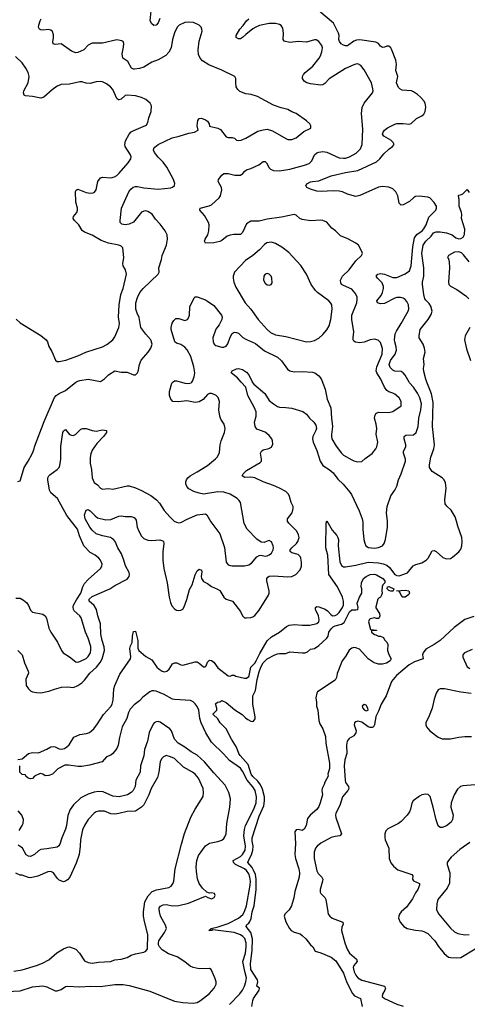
# Model space of a CAD drawing. Header units: inches. Extents: x 1678809 to 1859548, y 384609 to 522868.
# Tile 326 of 386: x 1785366 to 1789713, y 463953 to 473522. Entities that reach past the tile are written whole.
import ezdxf

# ---------------------------------------------------------------- set-up
doc = ezdxf.new("R2010")
doc.units = ezdxf.units.IN
doc.header["$MEASUREMENT"] = 0
doc.layers.add('B7486', color=7, linetype='Continuous')
doc.layers.add('B7487', color=7, linetype='Continuous')

msp = doc.modelspace()

# ---------------------------------------------------------------- linework, layer by layer
at = {"layer": 'B7486', "color": 5}
for points, elevation in [([(1785330, 467900.2), (1785370, 467898.5), (1785402.2, 467882.2), (1785434.1, 467854.1), (1785450.3, 467830), (1785470, 467782.8), (1785490, 467764.9), (1785590, 467743), (1785614.8, 467730), (1785626.7, 467706.7), (1785649.3, 467609.3), (1785670, 467568.2), (1785731.8, 467471.8), (1785771.7, 467390), (1785789.4, 467369.4), (1785850.2, 467330.2), (1785910, 467281.6), (1785930, 467279.5), (1785950, 467284.2), (1786010, 467314.6), (1786030, 467331.8), (1786052.8, 467370), (1786057.7, 467402.3), (1786056.1, 467430), (1786030.5, 467510), (1786004.2, 467570), (1785963.1, 467710), (1785951, 467730), (1785896.4, 467776.5), (1785888.1, 467790), (1785885.4, 467814.6), (1785889.3, 467830.7), (1785917.1, 467882.9), (1785960.8, 467950), (1785979.4, 468010), (1785996.8, 468043.2), (1786030, 468080.2), (1786151.4, 468188.6), (1786162.6, 468210), (1786166, 468230), (1786152.2, 468270), (1786134, 468290), (1786098.4, 468318.4), (1786050, 468342.4), (1785988.8, 468408.8), (1785946.3, 468506.3), (1785927.2, 468570), (1785823.5, 468703.5), (1785732.4, 468870), (1785670, 468923.5), (1785654.6, 468950), (1785638.4, 469050), (1785639.8, 469070), (1785649.7, 469090), (1785660.2, 469099.8), (1785731.3, 469150), (1785748, 469170), (1785756.8, 469190), (1785765.6, 469250), (1785764.5, 469375.5), (1785784.4, 469510), (1785790, 469526.8), (1785810, 469538.8), (1785850, 469492.4), (1785870, 469483.1), (1785890, 469482.4), (1785910, 469493), (1785958.7, 469541.3), (1785978, 469550), (1786010, 469550.3), (1786071.3, 469530), (1786110, 469523.7), (1786170, 469534.9), (1786210.5, 469530.5), (1786210.6, 469510), (1786180.3, 469470), (1786115.8, 469404.2), (1786070, 469337.2), (1786057.5, 469302.5), (1786051.4, 469268.6), (1786050.2, 469210), (1786064.7, 469150), (1786069, 469070), (1786090, 469025.5), (1786120.7, 469000.7), (1786150, 468968.5), (1786170, 468959.3), (1786230, 468966.4), (1786270, 468960.3), (1786410, 468992), (1786430, 468990.3), (1786490, 468972.7), (1786550, 468947.6), (1786639.2, 468899.2), (1786695.1, 468855.1), (1786723.6, 468823.6), (1786770, 468753.4), (1786823, 468690), (1786867.3, 468650), (1786890, 468638), (1786910, 468633.4), (1786930, 468635.5), (1786991.3, 468668.7), (1787090, 468710.6), (1787170, 468718.8), (1787184.7, 468710), (1787222.6, 468642.6), (1787310, 468526), (1787353.7, 468393.7), (1787371.5, 468250), (1787390, 468224.6), (1787410, 468216.1), (1787430, 468214.7), (1787550, 468214.9), (1787590, 468224.2), (1787618.6, 468241.4), (1787670, 468302), (1787690, 468316.3), (1787710, 468319.1), (1787748.8, 468308.8), (1787770, 468310.4), (1787790, 468320.4), (1787810, 468338), (1787826, 468370), (1787829.6, 468390), (1787827, 468410), (1787810, 468449), (1787790, 468459), (1787770, 468455.3), (1787739.8, 468440.2), (1787710, 468445.2), (1787670, 468472.3), (1787575.6, 468570), (1787546, 468626), (1787511.8, 468830), (1787498.4, 468850), (1787477, 468870), (1787410, 468910.7), (1787350, 468930.7), (1787290, 468933.3), (1787151.1, 468911.1), (1787110, 468920.4), (1787057.8, 468937.8), (1787010, 468963.6), (1786990, 468986), (1786980.5, 469010), (1786979.6, 469030), (1786985.6, 469050), (1786999.5, 469070), (1787022, 469090), (1787090, 469127.4), (1787188.9, 469191.1), (1787266.7, 469253.3), (1787285.5, 469274.5), (1787305.1, 469314.9), (1787311.5, 469391.5), (1787322.2, 469430), (1787354.7, 469510), (1787361.1, 469550), (1787351.3, 469590), (1787320.5, 469640.5), (1787308.3, 469670), (1787300.5, 469730), (1787306, 469810), (1787293.3, 469850), (1787271.9, 469871.9), (1787230, 469889.5), (1787210, 469889.4), (1787190, 469879.5), (1787146.8, 469830), (1787110.3, 469809.8), (1787070, 469800.9), (1786990, 469816.9), (1786909.6, 469809.6), (1786852, 469812), (1786833, 469833), (1786821.3, 469870), (1786819.5, 469910), (1786843.7, 469990), (1786853, 470000)], 340), ([(1785347.3, 469032.7), (1785370, 469042), (1785375.3, 469050), (1785409, 469170), (1785449.5, 469230.5), (1785491.5, 469310), (1785507.3, 469350), (1785510, 469371), (1785603.9, 469616.1), (1785705.1, 469850), (1785720.5, 469870), (1785749.5, 469890), (1785810, 469918.3), (1785910, 469999.5), (1785911, 470000)], 360), ([(1785347.5, 466332.5), (1785390, 466338.8), (1785452.7, 466390), (1785490, 466399.1), (1785550, 466396.5), (1785628.4, 466431.5), (1785670, 466455.6), (1785690, 466457.7), (1785710, 466453.6), (1785750, 466434.2), (1785770, 466431.1), (1785801, 466439), (1785825.2, 466454.8), (1785844.9, 466475.1), (1785892.6, 466550), (1785950, 466576.6), (1786013.8, 466586.2), (1786044.1, 466595.9), (1786085.8, 466630), (1786122.2, 466677.8), (1786179, 466770), (1786251.8, 466848.2), (1786264.5, 466870), (1786275.3, 466910), (1786281.3, 467018.7), (1786289.2, 467050), (1786339.2, 467160.8), (1786443.5, 467310), (1786446.8, 467330), (1786435.4, 467410), (1786442.9, 467437.1), (1786459.6, 467470), (1786461.6, 467530), (1786470, 467575.5), (1786490, 467581), (1786513.3, 467490), (1786513, 467413), (1786524.3, 467390), (1786590, 467334), (1786650, 467301.3), (1786699.4, 467230), (1786719.4, 467210), (1786750, 467189.2), (1786770, 467185.1), (1786793.6, 467190), (1786817.7, 467210), (1786850, 467261.7), (1786870, 467272.9), (1786892.6, 467272.6), (1786930, 467253.4), (1786950, 467249.2), (1787070, 467280.5), (1787090, 467281), (1787110, 467269.2), (1787150, 467231.5), (1787168.2, 467231.8), (1787177, 467243), (1787190, 467278.7), (1787210, 467296.9), (1787230, 467293.1), (1787250, 467279.5), (1787290, 467222.5), (1787390, 467146.4), (1787410, 467142.8), (1787430, 467151), (1787449.4, 467150.6), (1787463.4, 467143.4), (1787550, 467121.2), (1787570, 467121.3), (1787590, 467138.9), (1787594.9, 467150), (1787610.9, 467230), (1787650, 467268.1), (1787664, 467290), (1787697.5, 467362.5), (1787770, 467485.4), (1787810, 467524.8), (1787890, 467570.2), (1787956.4, 467623.6), (1787983.1, 467636.9), (1788035.3, 467644.7), (1788110, 467636.6), (1788183.9, 467636.1), (1788250, 467653.4), (1788269.7, 467670), (1788275.4, 467690), (1788269.1, 467730), (1788239.4, 467790), (1788238.5, 467810), (1788250, 467818.4), (1788270, 467815.9), (1788332.1, 467792.1), (1788355.9, 467775.9), (1788390, 467737.8), (1788408.5, 467728.5), (1788430, 467730.1), (1788450, 467741.5), (1788470, 467760.8), (1788500.3, 467810), (1788509, 467831), (1788511.1, 467871.1), (1788500.9, 467910), (1788451.1, 468011.1), (1788368.3, 468130), (1788358.6, 468318.6), (1788340.2, 468390), (1788342.2, 468630), (1788350, 468653), (1788401.4, 468561.4), (1788445, 468510), (1788455.8, 468490), (1788460.8, 468470), (1788460.3, 468410), (1788474.2, 468254.2), (1788490, 468218.7), (1788510, 468205.6), (1788530, 468203.5), (1788630, 468220.9), (1788750, 468248.5), (1788850, 468243.4), (1788894.8, 468234.8), (1788930, 468220.5), (1788958, 468198), (1789010, 468130.9), (1789030, 468119.3), (1789050, 468118.6), (1789133.6, 468146.4), (1789187.2, 468212.8), (1789213, 468227), (1789270, 468242.3), (1789314.5, 468270), (1789331.9, 468288.1), (1789370, 468360.7), (1789390, 468364.4), (1789410, 468353.7), (1789474, 468294), (1789510, 468281.1), (1789550, 468286.7), (1789570, 468297.1), (1789630.7, 468349.3), (1789650, 468376.9), (1789658.9, 468410), (1789662.6, 468450), (1789659.5, 468490), (1789620.2, 468600.2), (1789609.3, 468650), (1789594.8, 468690), (1789556, 468756), (1789513.3, 468793.3), (1789497.8, 468817.8), (1789495.8, 468855.8), (1789508.8, 468970), (1789500.9, 469020.9), (1789486.9, 469050), (1789469.4, 469069.4), (1789373.1, 469130), (1789345.9, 469170), (1789344.3, 469195.7), (1789357.3, 469270), (1789387.5, 469350), (1789393.8, 469390), (1789373.5, 469570), (1789380.7, 469800.7), (1789364.9, 469884.9), (1789321.3, 470000)], 280), ([(1785347.7, 467390), (1785388.5, 467348.5), (1785413.4, 467270), (1785447.3, 467190), (1785450.8, 467170), (1785426, 467114), (1785428.4, 467050), (1785450, 467018.8), (1785470, 467000.7), (1785490.6, 466990.6), (1785530, 466982.4), (1785570, 466981.3), (1785650, 466996.4), (1785703.7, 467016.3), (1785773.5, 467033.5), (1785830, 467038), (1785890, 467032.6), (1785930, 467050.2), (1785970, 467077.6), (1785996.5, 467103.5), (1786047.7, 467170), (1786112.3, 467230), (1786146, 467274), (1786166.4, 467310), (1786190.5, 467390), (1786187.9, 467427.9), (1786166.8, 467490), (1786153.6, 467550), (1786151.1, 467650), (1786124.4, 467730), (1786110.9, 467790.9), (1786088.9, 467828.9), (1786040.4, 467870), (1786040.8, 467890), (1786070, 467916.5), (1786242.9, 467990), (1786290, 468021.7), (1786410, 468085.3), (1786429.6, 468110), (1786433.7, 468130), (1786429.7, 468150), (1786394.8, 468214.8), (1786378.5, 468270), (1786354, 468330), (1786317.8, 468390), (1786294.5, 468450), (1786276.4, 468470), (1786247.3, 468490), (1786170, 468504.8), (1786110, 468525.4), (1786070, 468562.6), (1786048, 468590), (1786002.2, 468670), (1785995.8, 468710), (1786010, 468756.3), (1786030, 468760.3), (1786050, 468748.9), (1786098.9, 468698.9), (1786121.8, 468681.9), (1786202.7, 468662.7), (1786250, 468664.6), (1786330, 468697.2), (1786350, 468699.6), (1786390, 468693.1), (1786450, 468694.4), (1786468.9, 468688.9), (1786481.1, 468681.1), (1786496.9, 468656.9), (1786507.2, 468590), (1786522.3, 468550), (1786550, 468501.3), (1786570, 468479.5), (1786610, 468464), (1786650, 468460.8), (1786727.8, 468467.8), (1786757.4, 468457.4), (1786763.1, 468450), (1786765.3, 468430), (1786756, 468350), (1786756.9, 468270), (1786765.3, 468190), (1786799.5, 468050), (1786817.4, 467910), (1786830, 467858.8), (1786844.7, 467824.7), (1786870, 467795.5), (1786890, 467783.8), (1786910, 467779.3), (1786930, 467783), (1786950, 467793.4), (1786964.2, 467815.8), (1786990, 467887.7), (1787016.4, 467983.6), (1787041.7, 468030), (1787070, 468126), (1787090, 468166.8), (1787110, 468182.8), (1787130, 468170.7), (1787135.6, 468155.6), (1787128.4, 468110), (1787132.9, 468090), (1787150, 468062), (1787190, 468043.6), (1787230, 468014.9), (1787288.5, 467988.5), (1787310, 467973.1), (1787349.2, 467909.2), (1787370, 467890.4), (1787432.7, 467870), (1787511.8, 467771.8), (1787530, 467728.5), (1787550, 467710.2), (1787570, 467707.5), (1787610, 467711.7), (1787630, 467718.9), (1787648, 467732), (1787690, 467782.6), (1787783.5, 467930), (1787789.7, 467950), (1787789.7, 467970), (1787765.6, 468070), (1787766.2, 468090), (1787775.8, 468104.2), (1787790, 468113), (1787830, 468118.7), (1787970, 468108.2), (1788010, 468111.4), (1788049, 468131), (1788090, 468174.9), (1788101.2, 468210), (1788103.8, 468250), (1788097.2, 468290), (1788090, 468305.1), (1788070, 468323.1), (1788010, 468339.2), (1787993.7, 468353.7), (1787993.1, 468370), (1788007.7, 468390), (1788053.3, 468430), (1788067.8, 468450), (1788078.5, 468490), (1788074.7, 468514.7), (1788055.8, 468550), (1787978.3, 468630), (1787968, 468650), (1787968, 468670), (1788010.8, 468730), (1788022.7, 468770), (1788020.4, 468790), (1788001.1, 468830), (1787987.7, 468887.7), (1787977.7, 468910), (1787950, 468936.8), (1787888.2, 468970), (1787830, 468996.5), (1787730, 469030.6), (1787650, 469069), (1787610, 469075.6), (1787553.6, 469073.6), (1787526.6, 469090), (1787536.2, 469110), (1787570, 469141.1), (1787702.4, 469217.6), (1787712.8, 469230), (1787715.4, 469250), (1787705.1, 469310), (1787712.7, 469327.3), (1787730, 469342.4), (1787784.9, 469355.1), (1787811.6, 469368.4), (1787824.1, 469395.9), (1787822.4, 469430), (1787814.7, 469450), (1787790, 469482.6), (1787750, 469513.6), (1787670, 469542.3), (1787651.1, 469570), (1787646, 469610), (1787661.8, 469670), (1787660.9, 469710), (1787646.4, 469750), (1787582, 469870), (1787561, 469950), (1787516.6, 470000)], 320), ([(1786936, 470000), (1786970, 469990.3), (1787010, 469984.9), (1787030, 469992), (1787036.9, 470000)], 340), ([(1787624.4, 470000), (1787639.9, 469979.9), (1787746.4, 469890), (1787790, 469822.3), (1787830, 469788.1), (1787870, 469762), (1787890, 469755.2), (1787950, 469754.6), (1788010, 469747), (1788114.1, 469714.1), (1788150, 469688.4), (1788180.3, 469650), (1788222.8, 469610), (1788241.5, 469581.5), (1788246.7, 469550), (1788241.8, 469530), (1788211.8, 469470), (1788209.4, 469449.4), (1788217, 469417), (1788250, 469336.4), (1788284, 469230), (1788310.7, 469190.7), (1788371.7, 469151.7), (1788410, 469116.9), (1788455.4, 469055.4), (1788506.8, 469006.8), (1788572.8, 468930), (1788587.2, 468907.2), (1788663.6, 468750), (1788691.4, 468671.4), (1788697.8, 468637.8), (1788698.4, 468570), (1788709.3, 468469.3), (1788716.2, 468436.2), (1788727.4, 468410), (1788752.3, 468392.3), (1788810, 468387.5), (1788850, 468392.2), (1788889.6, 468410), (1788905.7, 468430), (1788919.7, 468470), (1788936.9, 468590), (1788938, 468650), (1788927.2, 468730), (1788933.1, 468790), (1788970, 468893.4), (1789007.8, 468950), (1789027.3, 468990), (1789043, 469050), (1789071.2, 469110), (1789113.5, 469230), (1789114, 469250), (1789093.2, 469310), (1789093.6, 469330), (1789115.8, 469370), (1789115.9, 469390), (1789099.8, 469450), (1789101.2, 469470), (1789117.3, 469482.7), (1789190, 469488.3), (1789215.4, 469510), (1789236.6, 469570), (1789242.6, 469650), (1789262.7, 469730), (1789267.8, 469790), (1789251.7, 469848.3), (1789230, 469893.2), (1789190.5, 469950), (1789152.4, 469992.4), (1789148.1, 470000)], 320), ([(1788307, 470000), (1788311.3, 469990), (1788330.9, 469930.9), (1788353, 469833), (1788389.1, 469749.1), (1788394.2, 469650), (1788404.3, 469570), (1788393.6, 469490), (1788392.8, 469470), (1788398.3, 469450), (1788437.8, 469377.8), (1788490, 469308.2), (1788510, 469288.5), (1788590, 469243.7), (1788610, 469234.4), (1788650, 469225.5), (1788690, 469227.3), (1788721.7, 469258.3), (1788790, 469306.8), (1788826, 469350), (1788834.5, 469370), (1788843.7, 469416.3), (1788827, 469493), (1788835.1, 469550), (1788829.3, 469590), (1788811.6, 469650), (1788813.3, 469670), (1788824.6, 469695.4), (1788850, 469708.4), (1788950, 469704), (1788990, 469714), (1789069.3, 469770.7), (1789069.5, 469810), (1789050, 469846.6), (1789010, 469882.4), (1788990, 469893), (1788950, 469904), (1788930, 469919.7), (1788908.7, 469950), (1788886.1, 470000)], 340), ([(1787621.6, 463930), (1787629.7, 463989.7), (1787637.2, 464010), (1787691.2, 464090), (1787695.1, 464110), (1787669.6, 464130), (1787679.1, 464170), (1787676.8, 464190), (1787609.3, 464290), (1787607.7, 464350), (1787625.1, 464474.9), (1787626.4, 464590), (1787611.8, 464651.8), (1787564.7, 464710), (1787573.3, 464730), (1787590, 464741.5), (1787602.5, 464757.5), (1787613.2, 464786.8), (1787624.7, 464850), (1787643.1, 464910), (1787661, 465070), (1787661.6, 465170), (1787654.9, 465214.9), (1787637.7, 465257.7), (1787622.4, 465282.4), (1787581.6, 465330), (1787587.5, 465350), (1787615.9, 465404.1), (1787629.9, 465450.1), (1787632.4, 465490), (1787622.9, 465537.1), (1787623.4, 465570), (1787690, 465781.3), (1787737.8, 465882.2), (1787744.5, 465930), (1787742.8, 465970), (1787723.4, 466043.4), (1787704.3, 466084.3), (1787680.1, 466120.1), (1787630, 466166.9), (1787614.5, 466190), (1787583.3, 466283.3), (1787506.6, 466370), (1787494.5, 466390), (1787472.5, 466452.5), (1787422.4, 466530), (1787371.2, 466631.2), (1787314, 466690), (1787288.7, 466728.7), (1787244, 466770), (1787244, 466776), (1787279, 466810), (1787281.2, 466830), (1787268, 466872), (1787286, 466890), (1787310, 466891.3), (1787330, 466904.7), (1787370, 466887.3), (1787456.4, 466816.4), (1787527, 466770), (1787557.5, 466737.5), (1787580.9, 466720.9), (1787610, 466704.6), (1787630, 466701.1), (1787635.4, 466704.6), (1787652, 466728), (1787652.1, 466747.9), (1787629.9, 466870.1), (1787629, 466950), (1787656.2, 467003.8), (1787670.5, 467110), (1787690, 467184.4), (1787707.5, 467230), (1787730, 467270.2), (1787770, 467310.2), (1787845.2, 467350), (1787870, 467358.7), (1787890, 467363.1), (1787950, 467363.1), (1787990, 467379.5), (1788108.7, 467368.7), (1788138, 467370), (1788160.1, 467379.9), (1788190, 467404), (1788230, 467412.4), (1788270, 467440.4), (1788348.9, 467511.1), (1788360.5, 467530), (1788367.8, 467570), (1788390, 467602.6), (1788410, 467622.4), (1788430, 467632.6), (1788490, 467647), (1788516.2, 467663.8), (1788570, 467767.7), (1788590, 467787.7), (1788630, 467786), (1788649, 467791), (1788654, 467810), (1788642, 467850), (1788665.2, 467910), (1788689, 467950), (1788689, 467990), (1788682.7, 468010), (1788686.6, 468050), (1788705.2, 468090), (1788730, 468110.6), (1788770, 468130.4), (1788810, 468134.9), (1788830, 468127.3), (1788891, 468090), (1788910.5, 468070), (1788910.9, 468049.1), (1788892, 468030), (1788886.4, 468013.6), (1788882.8, 467970), (1788886, 467950), (1788881, 467930), (1788871.3, 467910), (1788856, 467904), (1788844.7, 467890), (1788824.5, 467815.5), (1788825.5, 467805.5), (1788859.1, 467750), (1788862.8, 467730), (1788858, 467710), (1788850, 467702), (1788830, 467702), (1788810, 467709), (1788770, 467699), (1788761, 467690), (1788754.8, 467670), (1788774, 467594), (1788832, 467590), (1788830, 467586), (1788790, 467586), (1788782, 467578), (1788782, 467570), (1788810, 467546), (1788824.7, 467544.7), (1788851.6, 467531.6), (1788871.3, 467531.3), (1788898, 467518), (1788910, 467494), (1788930, 467474), (1788942, 467450), (1788938, 467390), (1788950, 467354), (1788972, 467310), (1788964.7, 467290), (1788927, 467267), (1788890, 467258.4), (1788850, 467258.7), (1788830, 467264), (1788809.6, 467270), (1788749.7, 467310), (1788664.4, 467404.4), (1788630, 467418), (1788610, 467419.3), (1788590, 467414), (1788565.8, 467394.2), (1788530, 467333.2), (1788496.3, 467290), (1788450.5, 467169.5), (1788444, 467130), (1788430, 467102), (1788258, 466990), (1788250, 466978), (1788240.7, 466930), (1788246.8, 466890), (1788246.8, 466850), (1788262.8, 466810), (1788270.8, 466710), (1788279.8, 466679.8), (1788310.8, 466630), (1788335.2, 466555.2), (1788337.6, 466490), (1788375.8, 466295.8), (1788375.8, 466244.2), (1788358, 466190), (1788361, 466170), (1788328.1, 466111.9), (1788324, 466090), (1788304, 466050), (1788298.8, 466030), (1788306.8, 465990), (1788284.4, 465910), (1788270, 465876), (1788250, 465845.1), (1788186.8, 465790), (1788162.4, 465757.6), (1788147.7, 465690), (1788130, 465654), (1788110, 465642.7), (1788071.5, 465651.5), (1788050.6, 465649.4), (1788038, 465630), (1788043.7, 465516.3), (1788038, 465410), (1788044.7, 465370), (1788078, 465270), (1788083.2, 465230), (1788081.1, 465190), (1788038.3, 465050), (1788026.9, 464986.9), (1788005.2, 464910), (1787983.9, 464870), (1787940.3, 464830), (1787934, 464810), (1787950, 464755.3), (1787985.5, 464690), (1788002, 464670), (1788030, 464652.7), (1788090, 464636.9), (1788110, 464622.4), (1788144.4, 464590), (1788190, 464532.2), (1788213, 464510), (1788234.8, 464470), (1788290, 464453.4), (1788390, 464411), (1788434.9, 464374.9), (1788510, 464256.9), (1788543.2, 464163.2), (1788596.8, 464056.8), (1788616.5, 464036.5), (1788676.5, 464010), (1788691.9, 463930)], 260), ([(1789776.7, 467723.3), (1789687.9, 467692.1), (1789584.8, 467615.2), (1789450.6, 467489.4), (1789390.9, 467449.1), (1789310, 467404.5), (1789283, 467370), (1789278.7, 467350), (1789285.7, 467310), (1789199.2, 467280.8), (1789147.7, 467252.3), (1789024.6, 467150), (1788977, 467090), (1788924.9, 466950), (1788875.6, 466870), (1788850, 466801.2), (1788824.9, 466750), (1788810.4, 466669.7), (1788800.7, 466650), (1788790, 466644.2), (1788770, 466642.7), (1788750, 466649.8), (1788690, 466693.8), (1788650, 466703.1), (1788630, 466699.7), (1788618.4, 466690), (1788615.6, 466670), (1788632.3, 466610), (1788629.1, 466590), (1788610, 466563.1), (1788565.3, 466534.7), (1788547.5, 466510), (1788540.7, 466470), (1788541.8, 466390), (1788522.6, 466330), (1788517.2, 466270), (1788525.3, 466130), (1788530.8, 466110), (1788559.2, 466070), (1788562.3, 466050), (1788551.6, 466030), (1788500.6, 465970), (1788473.6, 465886.4), (1788437.2, 465810), (1788434.2, 465790), (1788436.2, 465770), (1788491, 465609), (1788476.3, 465590), (1788430, 465584.3), (1788390, 465572.5), (1788290, 465518.7), (1788255.9, 465490), (1788240.2, 465470), (1788226.3, 465430), (1788224.1, 465370), (1788253, 465250), (1788264.8, 465224.8), (1788301.3, 465190), (1788310.3, 465170), (1788308.1, 465150), (1788283.6, 465070), (1788284.3, 465044.3), (1788290, 465028.4), (1788328.4, 464990), (1788340.4, 464970), (1788357, 464850), (1788363.1, 464830), (1788376.4, 464810), (1788400.7, 464790), (1788504.7, 464750), (1788506.8, 464730), (1788493.5, 464706.5), (1788491.8, 464670), (1788522.7, 464550), (1788545.4, 464490), (1788569.2, 464450), (1788636.5, 464390), (1788643.1, 464370), (1788609.5, 464330.5), (1788603.8, 464310), (1788613.5, 464270), (1788630, 464236.5), (1788650, 464211.5), (1788690, 464187.5), (1788910.1, 464130.2), (1788919, 464110), (1788913.4, 464090), (1788887.8, 464050), (1788886.5, 464030), (1788907.7, 464007.7), (1789030, 463955.4), (1789090, 463935.2)], 280), ([(1789760, 467400), (1789684.9, 467370), (1789670.5, 467350), (1789670, 467326), (1789711.7, 467231.7), (1789736.9, 467216.9)], 320), ([(1787402.9, 463950), (1787504.4, 464055.6), (1787528.3, 464090), (1787547.7, 464130), (1787562.8, 464170), (1787567.6, 464210), (1787551.3, 464271.3), (1787533.3, 464370), (1787557.4, 464450), (1787566.3, 464510), (1787566.1, 464550), (1787551.8, 464591.8), (1787532.5, 464612.5), (1787510, 464626.9), (1787450, 464649.6), (1787243, 464677), (1787231.3, 464670), (1787202, 464670), (1787224, 464690), (1787293.8, 464706.2), (1787390, 464738.2), (1787491.3, 464790), (1787533.4, 464826.6), (1787550, 464855.6), (1787569.9, 464910), (1787605.7, 465110), (1787607.3, 465150), (1787600.8, 465190), (1787590, 465220.2), (1787570, 465252.1), (1787549.2, 465270), (1787462.2, 465310), (1787441.5, 465330), (1787440.3, 465350), (1787511, 465389), (1787530.8, 465410), (1787554.4, 465450), (1787557.7, 465490), (1787543.3, 465590), (1787547.5, 465652.5), (1787559.7, 465690), (1787640.5, 465850), (1787662.3, 465910), (1787666, 465970), (1787652.4, 466030), (1787630, 466064.9), (1787574, 466130), (1787530, 466219.1), (1787510, 466246.6), (1787403.2, 466323.2), (1787346, 466386), (1787230, 466499.8), (1787175.2, 466590), (1787128, 466690), (1787116.2, 466730), (1787105.7, 466810), (1787090, 466848.1), (1787070, 466874.6), (1787050, 466893.2), (1787024.2, 466904.2), (1786870, 466913.7), (1786850, 466919.1), (1786770, 466964.8), (1786690, 466996), (1786670, 466999.6), (1786650, 466998.3), (1786629.7, 466990.3), (1786562.1, 466937.9), (1786530, 466903.5), (1786477.7, 466862.3), (1786437.5, 466822.5), (1786421.5, 466790), (1786406.1, 466730), (1786361.3, 466650), (1786334.7, 466545.3), (1786321, 466470), (1786310, 466440.5), (1786270, 466389.5), (1786250, 466375.1), (1786210, 466357.6), (1786167.3, 466310), (1786042.6, 466277.4), (1785970, 466264.7), (1785935.3, 466264.7), (1785841.4, 466278.6), (1785803.9, 466276.1), (1785737.6, 466242.4), (1785685.5, 466190), (1785650, 466175.4), (1785612.7, 466172.7), (1785590, 466188.7), (1785564.7, 466195.3), (1785510.7, 466169.3), (1785490, 466146), (1785470, 466143.7), (1785448, 466150), (1785426, 466170), (1785422, 466182), (1785390, 466186), (1785369, 466210), (1785366, 466270)], 280), ([(1789750, 466972.5), (1789650, 466986.3), (1789490, 467017.4), (1789450, 467018), (1789430.8, 467010), (1789410, 466977.2), (1789390, 466917.2), (1789370.2, 466829.8), (1789342.6, 466757.4), (1789308.5, 466690), (1789308.7, 466670), (1789316.5, 466650), (1789348.9, 466610), (1789430, 466548.2), (1789470, 466532.9), (1789550, 466531.6), (1789630, 466548.4), (1789690, 466554.2), (1789754.9, 466554.9)], 320), ([(1785170, 464074.9), (1785370, 464084), (1785490, 464122.4), (1785590, 464131.6), (1785630, 464123.7), (1785710, 464084.9), (1785730, 464084), (1785770, 464097.6), (1785810, 464124.6), (1785830, 464130.2), (1785950, 464124.1), (1786050, 464128.7), (1786150, 464126.8), (1786290, 464144.7), (1786370, 464146.3), (1786430, 464136.9), (1786630, 464080.7), (1786870, 463984.7), (1786949.7, 463970.3), (1787050, 463962.7), (1787090, 463970.2), (1787122, 463990), (1787210, 464058.8), (1787253.5, 464110), (1787273.6, 464150), (1787275.3, 464170), (1787262.6, 464210), (1787226.6, 464290), (1787210, 464300.5), (1787110, 464298.1), (1787050, 464309.3), (1787022.9, 464322.9), (1786970, 464364.3), (1786894.3, 464414.3), (1786810, 464442.1), (1786750, 464483.2), (1786724.9, 464510), (1786715.2, 464530), (1786712.5, 464550), (1786716.6, 464570), (1786772.1, 464650), (1786790.6, 464690), (1786783.4, 464723.4), (1786733.3, 464810), (1786722.2, 464850), (1786720, 464880), (1786720.9, 464890), (1786732.3, 464907.7), (1786759, 464921), (1786790, 464921.7), (1786850, 464910.9), (1786910, 464913.7), (1787004.5, 464935.5), (1787170, 465004.7), (1787192, 464990), (1787230, 464978.8), (1787253.2, 464990), (1787264, 465010), (1787258, 465030), (1787230, 465037.2), (1787210, 465033.2), (1787182.7, 465042.7), (1787140.1, 465080.1), (1787107.8, 465127.8), (1787092.4, 465172.4), (1787083.3, 465243.3), (1787080.6, 465290), (1787085.2, 465350), (1787102.5, 465397.5), (1787170, 465491.6), (1787210, 465517.7), (1787290, 465533.8), (1787330, 465547.9), (1787350, 465565.3), (1787359.2, 465580.8), (1787369.8, 465610.2), (1787377.3, 465710), (1787408.1, 465870), (1787411.7, 465950), (1787398.4, 466010), (1787361.7, 466081.7), (1787250, 466202.3), (1787160.8, 466310), (1787090, 466375.6), (1787030, 466406.3), (1786970, 466451.2), (1786905.3, 466490), (1786868.9, 466530), (1786838.9, 466610), (1786825.4, 466630), (1786730, 466694.8), (1786710, 466700.4), (1786690, 466697.7), (1786672.3, 466687.7), (1786663.6, 466676.4), (1786624.1, 466595.9), (1786608.6, 466510), (1786578.5, 466430), (1786571.5, 466368.5), (1786539.1, 466270), (1786535.6, 466210), (1786492.9, 466130), (1786485.8, 466070), (1786468, 466030), (1786448.9, 466010), (1786412.5, 465987.5), (1786332.2, 465967.8), (1786270, 465975.4), (1786177.5, 466017.5), (1786130, 466020.2), (1786090, 466015.2), (1786030, 465996.4), (1785961.2, 465958.8), (1785889.2, 465890.8), (1785854.7, 465845.3), (1785832.5, 465787.5), (1785819.4, 465690), (1785810, 465655.1), (1785774.3, 465570), (1785757, 465510), (1785746.5, 465493.5), (1785730, 465481.3), (1785630, 465462.9), (1785570, 465456.8), (1785550, 465445.1), (1785510, 465408.9), (1785470, 465389.8), (1785450, 465392), (1785430, 465405.3), (1785393.5, 465470), (1785381.4, 465481.4), (1785350, 465500.3)], 320), ([(1785310, 464274.4), (1785390, 464289.2), (1785530, 464329.2), (1785587.3, 464352.7), (1785650, 464385.2), (1785726.9, 464453.1), (1785790, 464491.6), (1785830, 464508.9), (1785851.2, 464511.2), (1785910, 464488.9), (1785946, 464450), (1785996.9, 464376.9), (1786030, 464358), (1786070, 464351.7), (1786130, 464362.6), (1786248, 464370), (1786290, 464384.2), (1786350, 464391.8), (1786410, 464408.8), (1786450, 464430.4), (1786490, 464444.4), (1786570, 464459.1), (1786592, 464468), (1786606.6, 464493.4), (1786609.7, 464629.7), (1786577.4, 464757.4), (1786568.5, 464810), (1786568.6, 464850), (1786582.3, 464950), (1786612.7, 465007.3), (1786652.4, 465047.6), (1786693.3, 465066.7), (1786813.4, 465086.6), (1786837.4, 465102.6), (1786855.8, 465130), (1786862.6, 465150), (1786875.6, 465270), (1786936.4, 465510), (1786967.6, 465612.4), (1787028.5, 465771.5), (1787070, 465850.8), (1787146.8, 465973.2), (1787152, 466010), (1787147, 466050), (1787102.6, 466150), (1787070, 466191.1), (1787044.5, 466210), (1786956.8, 466256.8), (1786870, 466341), (1786830, 466359.2), (1786790, 466369.7), (1786761.5, 466358.5), (1786743, 466337), (1786730.3, 466310), (1786718.6, 466210), (1786704, 466156), (1786642.6, 466050), (1786621.6, 465990), (1786570, 465891.2), (1786550, 465867.8), (1786490, 465829), (1786410, 465827.2), (1786330, 465806.2), (1786290, 465800.7), (1786250, 465805), (1786190, 465828.6), (1786130, 465831.1), (1786110, 465824.7), (1786090, 465811.3), (1786031.8, 465750), (1785994.6, 465690), (1785976.9, 465650), (1785955.6, 465550), (1785954, 465490), (1785943.1, 465410), (1785915.3, 465324.7), (1785852.7, 465190), (1785830, 465162.7), (1785810, 465149), (1785790, 465144), (1785750, 465159), (1785730, 465179), (1785695.1, 465230), (1785670, 465243.7), (1785639.9, 465240.1), (1785542, 465198), (1785470, 465183.6), (1785450, 465185.1), (1785390, 465207.3), (1785370, 465207.3), (1785330, 465227)], 340), ([(1789790, 466084.4), (1789670, 466077.6), (1789646, 466070), (1789617.2, 466042.8), (1789583.9, 465990), (1789555.3, 465910), (1789554.3, 465870), (1789574.9, 465790), (1789570.4, 465750), (1789556.5, 465723.5), (1789510, 465687.3), (1789470, 465669.6), (1789450, 465672), (1789430, 465687), (1789410, 465745.2), (1789382.4, 465870), (1789351.7, 465971.7), (1789331.1, 465991.1), (1789310, 465996.3), (1789270, 465987.6), (1789250, 465976.8), (1789187.4, 465930), (1789173.1, 465906.9), (1789161.5, 465850), (1789150, 465822), (1789128.4, 465791.6), (1789070, 465729.7), (1789045.5, 465710), (1788942.2, 465657.8), (1788920.4, 465639.6), (1788910.3, 465610), (1788910.3, 465570), (1788914.9, 465550), (1788950.3, 465470), (1788954.6, 465370), (1788970, 465328), (1788995.5, 465295.5), (1789039.6, 465259.6), (1789175.3, 465215.2), (1789182.4, 465202.4), (1789182, 465170), (1789190, 465154), (1789248, 465128), (1789248.5, 465110), (1789232.9, 465070), (1789210, 465036.2), (1789181.2, 464978.8), (1789123.4, 464896.6), (1789070.5, 464850), (1789054.9, 464830), (1789047, 464810), (1789045.3, 464790), (1789060.4, 464750), (1789097.1, 464710), (1789130, 464688.8), (1789210, 464672.2), (1789270, 464666.5), (1789290, 464661.5), (1789330, 464640.9), (1789396.9, 464570), (1789433.6, 464513.6), (1789488.2, 464448.2), (1789530, 464412.4), (1789550, 464407), (1789610, 464403.6), (1789650, 464407.7), (1789790, 464490.9)], 320), ([(1785359.4, 465640.6), (1785391.4, 465690), (1785399.1, 465710), (1785401.8, 465750), (1785387, 465790), (1785350, 465834)], 320), ([(1789735.7, 465524.3), (1789641.1, 465458.9), (1789557.6, 465382.4), (1789529.2, 465350), (1789517.6, 465330), (1789516.5, 465310), (1789542.3, 465230), (1789540.8, 465130), (1789517.8, 465082.2), (1789427.8, 464970), (1789415.3, 464930), (1789414.9, 464874.9), (1789423.1, 464850), (1789437.6, 464830), (1789550, 464692), (1789590, 464655.6), (1789621.4, 464641.4), (1789690, 464628.4), (1789730, 464631)], 340)]:
    msp.add_lwpolyline(points, dxfattribs=dict(at, elevation=elevation))
for points, elevation in [([(1788990, 467969.3), (1788969.4, 467969.4), (1788950, 467975.3), (1788935.3, 467990), (1788938, 468010), (1788950, 468014.8), (1788998, 467990), (1788994, 467970)], 260), ([(1789110, 467908.7), (1789088, 467910), (1789070, 467928), (1789059, 467959), (1789050, 467968), (1789026, 467970), (1789110, 467977.1), (1789144.7, 467970), (1789151.6, 467948.4), (1789143.6, 467936.4)], 260), ([(1788710, 466866.6), (1788690.9, 466849.1), (1788697.1, 466830), (1788710, 466815.5), (1788730, 466804.4), (1788748.7, 466810), (1788747, 466830), (1788730, 466859.3)], 280)]:
    msp.add_lwpolyline(points, close=True, dxfattribs=dict(at, elevation=elevation))
at = {"layer": 'B7487', "color": 5}
for points, elevation in [([(1786726.9, 473533.1), (1786710, 473491.6), (1786690, 473469.6), (1786670, 473467), (1786650, 473482.9), (1786632.8, 473510), (1786642, 473610)], 340), ([(1789148.1, 470000), (1789110, 470067.6), (1789090, 470090.8), (1789070, 470104.5), (1789010, 470107.2), (1788990, 470115.7), (1788962.9, 470142.9), (1788953.4, 470170), (1788968.3, 470210), (1789010.9, 470270), (1789024.6, 470310), (1789023.2, 470343.2), (1789007.9, 470390), (1789006, 470410), (1789013.3, 470470), (1789023.8, 470496.2), (1789071.7, 470570), (1789138.4, 470690), (1789146, 470710), (1789140.7, 470750), (1789125, 470784.9), (1789110, 470803.1), (1789090, 470815.5), (1789063.9, 470823.9), (1789030, 470821.5), (1789010, 470814.5), (1788910, 470765), (1788870, 470760.6), (1788840.7, 470770), (1788834.7, 470790), (1788876.7, 470843.3), (1788889.9, 470870), (1788898.8, 470910), (1788898.3, 470930), (1788885.9, 470965.9), (1788839.6, 471010), (1788827.8, 471030), (1788845.1, 471050), (1788870, 471056.5), (1788910, 471049.1), (1788990, 471016.8), (1789030, 471016.4), (1789110, 471052.7), (1789150, 471082.3), (1789166.2, 471130), (1789184.7, 471315.3), (1789198.9, 471401.1), (1789224.1, 471435.9), (1789273, 471470), (1789291.9, 471490), (1789313.6, 471530), (1789338.5, 471601.5), (1789407.2, 471670), (1789414.7, 471690), (1789412.1, 471710), (1789390, 471744.7), (1789350, 471789.6), (1789330, 471798.7), (1789246.7, 471806.7), (1789210, 471803.5), (1789190, 471791.5), (1789150, 471754.5), (1789090, 471723.1), (1789070, 471720.5), (1789050, 471738), (1789036.5, 471810), (1789019.2, 471850), (1788990, 471879.2), (1788950, 471894.2), (1788890, 471899.8), (1788850, 471894.9), (1788670, 471812.1), (1788630, 471804), (1788550, 471825.8), (1788499.6, 471850), (1788470, 471857.3), (1788410, 471859.1), (1788293.2, 471853.2), (1788250, 471856.8), (1788190, 471874.3), (1788156, 471890), (1788145.2, 471910), (1788159.3, 471930), (1788190, 471945.3), (1788209, 471951), (1788270, 471956.1), (1788390, 472004.9), (1788530, 472036.1), (1788650, 472056.6), (1788830, 472141.9), (1788864.8, 472170), (1788903, 472217), (1788950, 472263), (1788987.6, 472290), (1789002.9, 472310), (1788993.6, 472330), (1788971.6, 472350), (1788901.6, 472390), (1788889.7, 472410), (1788894.3, 472430), (1788910, 472448.5), (1788938.4, 472470), (1789010, 472507.7), (1789030, 472512.4), (1789090, 472512.9), (1789150, 472508), (1789166, 472514), (1789218.7, 472561.3), (1789270, 472586.9), (1789290, 472604.9), (1789304.8, 472630), (1789310.6, 472670.6), (1789302.8, 472710), (1789290, 472734.7), (1789259.7, 472770), (1789230, 472795.3), (1789190, 472822.7), (1789170, 472830.9), (1789078.9, 472838.9), (1789056, 472850), (1789043.9, 472863.9), (1789026.6, 472910), (1789036.9, 472970), (1789018.3, 473030), (1789024.2, 473090), (1789019.8, 473130), (1788977.2, 473237.3), (1788970, 473249.3), (1788950, 473264), (1788930, 473264), (1788910, 473254), (1788890, 473253.2), (1788870, 473266), (1788849.6, 473290), (1788823.7, 473303.7), (1788670, 473327.9), (1788637.2, 473322.8), (1788610, 473312.6), (1788550.7, 473269.3), (1788531.2, 473268.8), (1788510, 473274.6), (1788487.8, 473287.8), (1788471, 473310), (1788466.4, 473330), (1788468.2, 473370), (1788462.2, 473390), (1788412.7, 473490), (1788270, 473609.9)], 320), ([(1785911, 470000), (1785930, 470010.4), (1785950, 470017.1), (1786030, 470028.5), (1786150, 470006), (1786190, 470030.4), (1786229.8, 470070.2), (1786290, 470108.5), (1786350, 470096.2), (1786410, 470095.2), (1786470, 470070.5), (1786490, 470070.6), (1786510, 470090.7), (1786515.8, 470104.2), (1786528.6, 470171.4), (1786545.3, 470214.7), (1786615.1, 470290), (1786641.1, 470330), (1786650.9, 470370), (1786639.7, 470410), (1786590, 470465.1), (1786543.8, 470530), (1786527.7, 470627.7), (1786505.8, 470670), (1786493.3, 470710), (1786494.2, 470770), (1786510, 470822), (1786531.6, 470870), (1786565.1, 470910), (1786711.8, 471050), (1786719.6, 471070), (1786716.2, 471110), (1786744.5, 471190), (1786749.5, 471230), (1786791.3, 471330), (1786800.7, 471390), (1786798.4, 471430), (1786779.6, 471470), (1786730, 471534.7), (1786684.1, 471584.1), (1786651.2, 471631.2), (1786610, 471658.5), (1786590, 471664), (1786570, 471661.7), (1786550, 471652.4), (1786470, 471553.6), (1786430, 471534), (1786389.7, 471529.7), (1786356.6, 471536.6), (1786342.7, 471550), (1786342, 471570), (1786353.3, 471690), (1786427.4, 471850), (1786445, 471875.1), (1786466.9, 471893.1), (1786490, 471900.7), (1786510, 471899.7), (1786572.1, 471887.9), (1786710, 471876.1), (1786832.5, 471887.5), (1786850, 471894), (1786869.2, 471910), (1786873.2, 471930), (1786859.3, 471970), (1786796.2, 472090), (1786758.4, 472138.4), (1786710, 472185.6), (1786674.7, 472230), (1786666, 472254), (1786667.3, 472270), (1786677.4, 472282.6), (1786711.5, 472310), (1786845.1, 472374.9), (1786916, 472390), (1787010, 472420.7), (1787064, 472430), (1787099, 472450), (1787089.5, 472490), (1787096.2, 472543.8), (1787110, 472562), (1787130, 472565.5), (1787170, 472550.4), (1787190, 472536.3), (1787204.9, 472510), (1787210, 472486), (1787288.9, 472468.9), (1787314.9, 472454.9), (1787370, 472384.7), (1787390, 472378), (1787430, 472378), (1787450.9, 472370.9), (1787470, 472352), (1787487.3, 472347.3), (1787518, 472350), (1787562, 472370), (1787680.1, 472439.9), (1787730, 472453.1), (1787770, 472457.7), (1787822, 472442), (1787950, 472366.8), (1787970, 472358.8), (1788010, 472359.1), (1788050, 472373), (1788124.1, 472435.9), (1788192, 472468), (1788193.2, 472490), (1788182.7, 472510), (1788150, 472540.9), (1788050, 472612), (1788010, 472627), (1787969.7, 472649.7), (1787904.9, 472664.9), (1787831.4, 472691.4), (1787675.8, 472775.8), (1787613.9, 472793.9), (1787562.7, 472802.7), (1787503.7, 472823.7), (1787482.9, 472842.9), (1787469.6, 472869.6), (1787463.6, 472910), (1787463.7, 472950), (1787454, 472970), (1787330, 473033), (1787202.8, 473082.8), (1787142.2, 473122.3), (1787118.4, 473150), (1787103.8, 473183.8), (1787098, 473230), (1787107.7, 473312.3), (1787137.2, 473410), (1787135.3, 473430), (1787128.7, 473450), (1787108.7, 473470), (1787054.8, 473494.8), (1787010, 473499.3), (1786970, 473494), (1786916, 473470), (1786894, 473450), (1786870, 473395.3), (1786850.4, 473330), (1786837.4, 473250), (1786813.7, 473206.3), (1786784.2, 473175.8), (1786710, 473130.8), (1786649.4, 473110.6), (1786570, 473062), (1786530, 473048.7), (1786481.5, 473041.5), (1786470, 473041.3), (1786451.1, 473051.1), (1786414.8, 473114.8), (1786367.2, 473150), (1786362.2, 473190), (1786375.1, 473255.1), (1786376.2, 473290), (1786369.6, 473309.6), (1786356.9, 473316.9), (1786310, 473325.6), (1786170, 473292.8), (1786070, 473294.3), (1786030, 473274), (1785987.7, 473230), (1785930, 473202), (1785910, 473200.5), (1785870, 473215.8), (1785770, 473286.6), (1785710, 473280.9), (1785690, 473288), (1785688, 473310), (1785695.8, 473344.2), (1785695.3, 473375.3), (1785686.1, 473406.1), (1785670, 473420.5), (1785645.7, 473425.7), (1785590, 473419.7), (1785570, 473422.4), (1785558, 473430), (1785549.6, 473450), (1785551.6, 473470), (1785563.6, 473510), (1785574.5, 473530)], 360), ([(1788886.1, 470000), (1788872.5, 470030), (1788834.4, 470090), (1788829.3, 470110), (1788834, 470150), (1788886.8, 470270), (1788888, 470328), (1788870, 470385.1), (1788846.3, 470406.3), (1788810, 470418.3), (1788770, 470411.2), (1788710, 470388.6), (1788670, 470382.6), (1788627.1, 470387.1), (1788610, 470398), (1788604.4, 470410), (1788603.1, 470430), (1788611.6, 470490), (1788590.5, 470610), (1788589.8, 470650), (1788638.4, 470770), (1788644.7, 470804.8), (1788642.6, 470830), (1788625.2, 470865.2), (1788590, 470904.2), (1788510, 470937.4), (1788491.8, 470950), (1788484.7, 470964.7), (1788482.4, 470990), (1788501.5, 471030), (1788566.2, 471090), (1788630, 471178), (1788685.2, 471230), (1788694, 471250), (1788689, 471270), (1788655.3, 471330), (1788629.4, 471349.4), (1788552.1, 471392.1), (1788481, 471421), (1788432.3, 471470), (1788397, 471497), (1788350, 471555.1), (1788311.3, 471571.3), (1788290, 471575.1), (1788190, 471566.4), (1788110, 471581), (1788087, 471590), (1788050, 471622), (1788030, 471627.6), (1787910, 471602.8), (1787770, 471584.5), (1787690, 471564.2), (1787610, 471564.2), (1787570, 471538), (1787530, 471452.7), (1787510, 471434.5), (1787445.3, 471434.7), (1787410, 471429.6), (1787382, 471418), (1787330, 471375.1), (1787310, 471366), (1787250, 471352), (1787170, 471349.4), (1787162, 471370), (1787167.6, 471390), (1787191.5, 471430), (1787202.4, 471470), (1787205.4, 471530), (1787200.5, 471550), (1787160.7, 471620.7), (1787115.1, 471670), (1787119, 471690), (1787206.3, 471713.7), (1787230, 471724.2), (1787302.4, 471790), (1787315.1, 471810), (1787327.6, 471870), (1787325.1, 471890), (1787293.6, 471950), (1787295.6, 471970), (1787328.3, 472010), (1787350, 472026), (1787390, 472028.9), (1787454, 472010), (1787510, 472012.4), (1787533.9, 472026.1), (1787552.3, 472050), (1787570, 472063.8), (1787610, 472076.5), (1787687.4, 472112.6), (1787730, 472144.4), (1787750, 472144.9), (1787763, 472130), (1787790, 472081.6), (1787803, 472070), (1787830, 472058), (1787890, 472054.6), (1787990, 472071), (1788132.8, 472107.2), (1788176.2, 472123.8), (1788202, 472150), (1788228.3, 472210), (1788250, 472227.6), (1788270, 472235.2), (1788310, 472239.7), (1788350, 472233.8), (1788470, 472181.2), (1788510, 472175.9), (1788530, 472177.5), (1788569.9, 472190.1), (1788634.4, 472225.6), (1788674.1, 472265.9), (1788692, 472310), (1788696.9, 472456.9), (1788686, 472610), (1788692.7, 472670), (1788712, 472710), (1788791.2, 472810), (1788798.5, 472830), (1788796.4, 472850), (1788781.1, 472910), (1788710, 473034.5), (1788678.5, 473078.5), (1788650, 473091.8), (1788630, 473091.5), (1788610, 473084.2), (1788530, 473046.9), (1788372.7, 472947.3), (1788330, 472902.4), (1788310, 472888.2), (1788290, 472886), (1788190, 472898.3), (1788153.2, 472910), (1788130, 472923.6), (1788111.8, 472950), (1788111.8, 472970), (1788120.7, 472990), (1788138.4, 473010), (1788212.8, 473070), (1788275.1, 473150), (1788287.7, 473172.3), (1788299.7, 473210), (1788305.4, 473250), (1788301.1, 473270), (1788270, 473311.6), (1788246.2, 473326.2), (1788230, 473327.8), (1788150, 473305.4), (1788070, 473311.2), (1787990, 473299.7), (1787934.7, 473314.7), (1787926, 473330), (1787928.7, 473390), (1787919.8, 473439.8), (1787905.8, 473465.8), (1787890, 473476.8), (1787850, 473483.9), (1787790, 473486.5), (1787695, 473465), (1787657.6, 473450), (1787630, 473433.1), (1787561.3, 473378.7), (1787530, 473348.2), (1787510, 473336.9), (1787490, 473335.6), (1787468.5, 473348.5), (1787467.6, 473370), (1787502.2, 473430), (1787534.9, 473465.1), (1787568.7, 473511.3), (1787590, 473532.2)], 340), ([(1785330.2, 470610.2), (1785370, 470577.4), (1785570, 470452), (1785622.4, 470410), (1785636.5, 470390), (1785647.6, 470347.6), (1785678.7, 470298.7), (1785714.6, 470214.6), (1785730, 470200.7), (1785750, 470199.3), (1785814.6, 470214.6), (1785930, 470255.6), (1786009.2, 470290), (1786170, 470342.7), (1786212.9, 470367.1), (1786269.4, 470410), (1786290, 470439.1), (1786330, 470531.3), (1786335.3, 470570), (1786327, 470630), (1786332.9, 470750), (1786349.8, 470850), (1786371.4, 470910), (1786404.7, 471050), (1786394.7, 471090), (1786369.7, 471130), (1786368.4, 471150), (1786378.5, 471210), (1786366.2, 471306.2), (1786350, 471320.7), (1786329.8, 471329.8), (1786230, 471350.6), (1786156.5, 471376.5), (1786070, 471429), (1785996, 471456), (1785974.3, 471474.3), (1785938.8, 471530), (1785897.7, 471570), (1785885.1, 471590), (1785889.7, 471610), (1785919.8, 471650), (1785927.1, 471670), (1785927.4, 471690), (1785912, 471750), (1785907.1, 471852.9), (1785913.8, 471866.2), (1785930, 471874.4), (1786010, 471842.3), (1786050, 471835.8), (1786080.1, 471839.9), (1786093, 471847), (1786109.7, 471870.3), (1786125.4, 471950), (1786150, 471984.9), (1786171.4, 471991.4), (1786250, 471986.3), (1786286.2, 471993.8), (1786310, 472007.2), (1786333, 472030), (1786419.6, 472130), (1786446, 472170), (1786448, 472190), (1786442, 472210), (1786391.7, 472290), (1786386.6, 472310), (1786394.4, 472345.6), (1786429.7, 472410.3), (1786447.6, 472432.4), (1786473.2, 472446.8), (1786587.5, 472492.5), (1786598, 472502), (1786610, 472524.7), (1786619.5, 472570), (1786642, 472630), (1786645.2, 472685.2), (1786634, 472710), (1786590, 472746), (1786550, 472764.5), (1786490, 472783.6), (1786410, 472789.6), (1786390, 472785.6), (1786350, 472751.5), (1786330, 472742.4), (1786324.6, 472744.6), (1786310, 472755.1), (1786270, 472842.7), (1786247.3, 472870), (1786210, 472899.6), (1786170, 472917.6), (1786150, 472921.6), (1786110, 472918.4), (1786050, 472900.7), (1786010, 472905.1), (1785970, 472919.5), (1785950, 472919.6), (1785850, 472895.6), (1785769, 472891), (1785730, 472875.8), (1785680.3, 472839.7), (1785599.5, 472770), (1785570, 472759.2), (1785490, 472777.3), (1785423, 472783), (1785408, 472790), (1785402.2, 472810), (1785407.6, 472830), (1785446.8, 472910), (1785456.8, 472970), (1785449, 473010), (1785427.2, 473050), (1785390, 473101.8), (1785324.7, 473164.7)], 380), ([(1789321.3, 470000), (1789309.9, 470030), (1789290, 470104), (1789288.4, 470131.6), (1789293.7, 470170), (1789287.7, 470230), (1789302.2, 470290), (1789297.7, 470330), (1789284.2, 470370), (1789246, 470430), (1789244.7, 470450), (1789253.7, 470510), (1789332.1, 470607.9), (1789362.2, 470657.8), (1789372, 470690), (1789358.7, 470738.7), (1789342.4, 470762.4), (1789310, 470795.3), (1789301, 470810), (1789290.5, 470850), (1789278.7, 470950), (1789278.8, 470970), (1789291.8, 471028.2), (1789290.5, 471110), (1789269.9, 471249.9), (1789285.7, 471330), (1789308.6, 471370), (1789361.7, 471418.3), (1789385.2, 471450), (1789410, 471461.5), (1789450, 471460.7), (1789510.6, 471450), (1789564.9, 471430), (1789601.1, 471401.1), (1789630, 471392), (1789650, 471394.2), (1789672.1, 471407.9), (1789686.2, 471433.8), (1789687.4, 471487.4), (1789656.9, 471590), (1789659.7, 471630), (1789655.6, 471650), (1789632.1, 471710), (1789632.3, 471772.3), (1789627.2, 471812.8), (1789630, 471818), (1789656.4, 471823.6), (1789668.9, 471831.1), (1789710, 471872), (1789730, 471842)], 280), ([(1789730, 471168.9), (1789676.5, 471236.5), (1789656.1, 471256), (1789630, 471266.6), (1789590, 471264.1), (1789530.4, 471230), (1789521, 471210), (1789530, 471198), (1789536.4, 471170), (1789540.5, 471110), (1789530.7, 470970), (1789534.8, 470950), (1789550, 470931), (1789610, 470898.8), (1789699.9, 470839.9), (1789726, 470810)], 280), ([(1787036.9, 470000), (1787045.4, 470010), (1787059.8, 470050), (1787065.3, 470090), (1787056.2, 470150), (1787027.3, 470250), (1786992.8, 470312.8), (1786970, 470338.5), (1786930, 470366.9), (1786890, 470379.7), (1786871.1, 470391.1), (1786836.9, 470510), (1786835.8, 470530), (1786848.2, 470571.8), (1786862.6, 470597.4), (1786882.4, 470617.6), (1786910, 470619.5), (1786970, 470597.6), (1786996.2, 470610), (1787009.6, 470630), (1787014.3, 470650), (1787018.4, 470730), (1787060.1, 470819.9), (1787070, 470827.3), (1787090, 470828), (1787170, 470799.3), (1787190, 470788), (1787250, 470746), (1787327, 470650), (1787333.1, 470630), (1787328.7, 470610), (1787301.8, 470558.2), (1787270, 470513.2), (1787241.7, 470430), (1787244.7, 470390), (1787256, 470370), (1787270, 470356.9), (1787330, 470339.6), (1787350, 470340.9), (1787370, 470348.8), (1787388.5, 470371.5), (1787410, 470436), (1787427.9, 470472.1), (1787450, 470483.8), (1787470, 470482.6), (1787490, 470474.6), (1787534.4, 470434.4), (1787570, 470412.6), (1787655.2, 470375.2), (1787744.2, 470304.2), (1787870, 470244), (1787910, 470206.7), (1787967.2, 470127.2), (1787990, 470110.3), (1788030, 470099.6), (1788110, 470103.7), (1788210, 470096.5), (1788230.7, 470090), (1788270, 470062.4), (1788292.9, 470032.9), (1788307, 470000)], 340), ([(1789738.7, 470530), (1789690.7, 470450), (1789686.3, 470410), (1789704.5, 470324.5), (1789742.6, 470210)], 280), ([(1787516.6, 470000), (1787480.5, 470040.5), (1787421.2, 470090), (1787428, 470110), (1787470, 470128.4), (1787490, 470131.8), (1787530, 470122.3), (1787570, 470097.7), (1787590, 470070.3), (1787622.5, 470002.5), (1787624.4, 470000)], 320), ([(1786853, 470000), (1786856.3, 470003.7), (1786870, 470011.8), (1786890, 470013.1), (1786936, 470000)], 340)]:
    msp.add_lwpolyline(points, dxfattribs=dict(at, elevation=elevation))
for points, elevation in [([(1787810, 471358.9), (1787766.2, 471353.8), (1787741.8, 471338.2), (1787693.5, 471286.5), (1787630, 471231.6), (1787559.2, 471180.8), (1787452.2, 471070), (1787438.7, 471030), (1787438, 471010), (1787446.3, 470970), (1787464.2, 470924.2), (1787556.9, 470770), (1787609.1, 470710), (1787683.1, 470610), (1787770.3, 470510), (1787802.2, 470482.2), (1787850, 470458.3), (1787950, 470444.7), (1788150, 470393), (1788190, 470394.9), (1788230, 470405.5), (1788270, 470427.7), (1788310, 470462), (1788350, 470507.7), (1788370, 470546.8), (1788387.2, 470610), (1788399.7, 470710), (1788396.9, 470750), (1788388.4, 470768.5), (1788368.7, 470788.7), (1788256.9, 470870), (1788237.4, 470890), (1788197.4, 470950), (1788149.6, 471050), (1788094.9, 471134.9), (1787979.5, 471259.5), (1787913, 471313), (1787850, 471348.2)], 360), ([(1787770, 471056), (1787750, 471049), (1787737.3, 471030), (1787734, 470990), (1787750, 470962.8), (1787770, 470946.8), (1787790, 470941), (1787808, 470950), (1787816.5, 470963.5), (1787816, 471010), (1787809, 471030), (1787790, 471049)], 380)]:
    msp.add_lwpolyline(points, close=True, dxfattribs=dict(at, elevation=elevation))

doc.saveas('drawing.dxf')
